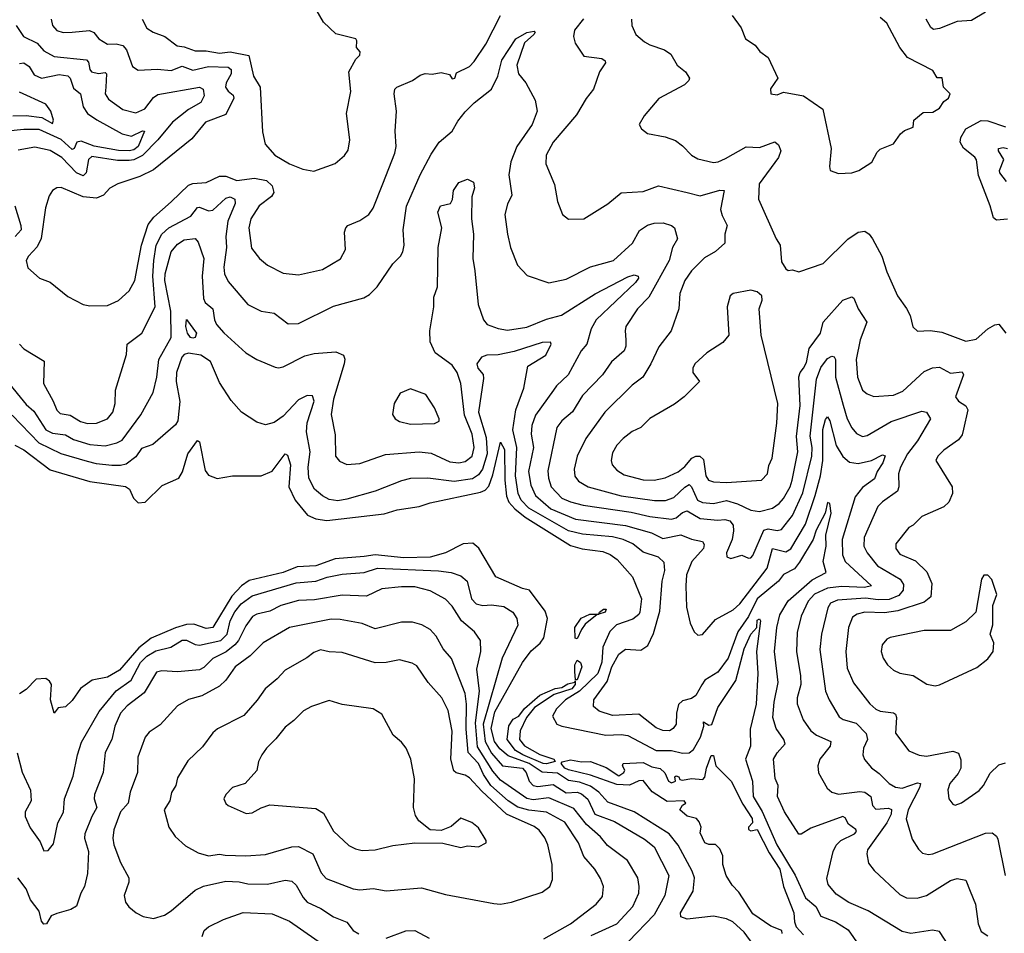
# Model space of a CAD drawing. Extents: x 1552033 to 1694788, y 811965 to 917215.
# Tile 304 of 632: x 1605836 to 1610320, y 899522 to 903682. Entities that reach past the tile are written whole.
import ezdxf

# ---------------------------------------------------------------- set-up
doc = ezdxf.new("R2010")
doc.units = 0

msp = doc.modelspace()

# ---------------------------------------------------------------- linework, layer by layer
at = {"layer": '0CON20XD'}
for points in [[(1606525, 902852.3), (1606605, 902928.7), (1606625, 902936.1), (1606685, 902940), (1606745, 902970), (1606775, 902969.2), (1606825, 902950.5), (1606905, 902961.1), (1606960.3, 902950.3), (1606985, 902925.5), (1606992.9, 902895), (1606982.5, 902877.5), (1606926.2, 902835), (1606888.5, 902775), (1606880, 902735), (1606891.5, 902641.5), (1606928.6, 902595), (1606965, 902564.5), (1607035, 902527.8), (1607105, 902520), (1607215, 902544.4), (1607296.3, 902593.7), (1607319.4, 902635), (1607315.6, 902715), (1607320.8, 902735), (1607330, 902745), (1607385, 902767.1), (1607425.8, 902795), (1607445.4, 902824.6), (1607489.2, 902935), (1607545, 903073.8), (1607550.8, 903105), (1607546.2, 903175), (1607552.1, 903265), (1607540.5, 903345), (1607544.4, 903365), (1607554, 903375), (1607625, 903404.4), (1607660.4, 903429.6), (1607683, 903437), (1607715, 903434.6), (1607755, 903441.9), (1607792.5, 903432.5), (1607805, 903413.3), (1607817.5, 903415), (1607825, 903440), (1607885, 903468.8), (1607905, 903492), (1607959, 903571), (1608025, 903701.2)], [(1607175, 902992.9), (1607272.1, 903027.9), (1607315, 903063.8), (1607331.7, 903088.3), (1607340, 903135), (1607324.3, 903255), (1607344.2, 903355), (1607334.2, 903445), (1607367, 903503), (1607385, 903520), (1607386.7, 903535), (1607370, 903555), (1607371.2, 903585), (1607366.2, 903595), (1607275, 903617.1), (1607220, 903670), (1607179.6, 903739.6)], [(1609080.9, 903700.9), (1609121.2, 903645), (1609141.2, 903595), (1609185.6, 903565.6), (1609207.3, 903537.3), (1609245, 903510), (1609288.8, 903415), (1609255, 903367.5), (1609256.7, 903345), (1609285, 903340), (1609315, 903352), (1609405, 903335.8), (1609494, 903275), (1609532, 903095), (1609523.6, 903013.6), (1609526.7, 902995), (1609565, 902981.9)], [(1610235, 903716.7), (1610171.4, 903678.6), (1610105, 903673.3), (1610025, 903641.6), (1609997.9, 903637.9), (1609985.8, 903645.8), (1609964.1, 903685)], [(1605819.6, 903655), (1605852.7, 903605), (1605914.8, 903574.8), (1605945, 903540.5), (1605992.5, 903515), (1606139.9, 903499.9), (1606148.9, 903488.9), (1606154.8, 903455), (1606162.1, 903445), (1606195, 903437.7), (1606225, 903440.9), (1606230.9, 903435), (1606228.1, 903375), (1606225.3, 903345), (1606240.1, 903320.1), (1606305, 903273.5), (1606365, 903257.5), (1606405, 903276), (1606445, 903327.1), (1606465, 903341.2), (1606655, 903375.3), (1606671.2, 903365), (1606676.1, 903335), (1606660.4, 903305), (1606605, 903273.8), (1606532.2, 903215), (1606465.4, 903134.6), (1606395.6, 903064.4), (1606356, 903044), (1606335, 903041.1), (1606281.5, 903041.5), (1606165, 903058.9), (1606149.7, 903045), (1606138.9, 902985), (1606125, 902971.4), (1606095, 902984.8), (1606027.6, 903055), (1605975, 903086.1), (1605905, 903101.6), (1605828.1, 903088.1)], [(1605978.6, 903685), (1605985.6, 903655), (1606005, 903633.5), (1606033.1, 903623.1), (1606075, 903624.8), (1606153, 903633), (1606173.8, 903623.8), (1606195.7, 903595), (1606235, 903571.1), (1606275, 903572.1), (1606304.8, 903564.9), (1606322.9, 903545), (1606349.6, 903469.6), (1606375, 903452.5), (1606462.7, 903457.3), (1606525, 903450), (1606575, 903470.2), (1606625, 903452.5), (1606695, 903468.4), (1606785, 903465.2), (1606799.3, 903455), (1606798.9, 903435), (1606776.5, 903395), (1606773.3, 903375), (1606785, 903356.1), (1606808.1, 903338.1), (1606810.5, 903325), (1606775, 903249.6), (1606681.9, 903215), (1606620.2, 903139.8), (1606445, 902998.5), (1606382.2, 902967.8), (1606282, 902935), (1606245.8, 902915), (1606216.8, 902883.2), (1606185, 902869.7), (1606125, 902875.3), (1606025, 902918.1), (1606005, 902917.1), (1605985.8, 902905), (1605969.8, 902880.2), (1605953.9, 902826.1), (1605933.7, 902686.3), (1605915, 902647.5), (1605875.8, 902605), (1605865.8, 902585), (1605872.1, 902552.1), (1605925.8, 902505), (1605975, 902487.3), (1606055, 902421.9), (1606125, 902385.7), (1606155, 902378.6), (1606235, 902380), (1606285, 902403.3), (1606335, 902446.9), (1606360.7, 902495), (1606390.2, 902655), (1606421.1, 902748.9), (1606446.8, 902783.2), (1606525, 902852.3)], [(1606393.6, 903685), (1606415, 903643.3), (1606443.3, 903625), (1606496.9, 903605), (1606553.1, 903563.1), (1606585, 903558.2), (1606635, 903539.7), (1606685, 903540.8), (1606745, 903529.8), (1606795, 903535.8), (1606879.4, 903519.4), (1606901.3, 903425), (1606931.4, 903375), (1606940.9, 903170.9), (1606954.2, 903115), (1606998, 903065), (1607065, 903025.8), (1607125, 903000.8), (1607175, 902992.9)], [(1608403.4, 903686.6), (1608363.1, 903635), (1608358.6, 903605), (1608366, 903575), (1608405, 903516), (1608486.7, 903505), (1608502, 903495), (1608504.2, 903485), (1608476.5, 903445), (1608449.1, 903365), (1608416.1, 903323.9), (1608371, 903249), (1608265.5, 903125), (1608233.3, 903065), (1608232.2, 903025), (1608271.3, 902931.3), (1608284.5, 902854.5), (1608307.5, 902795), (1608335, 902774.2), (1608405, 902776), (1608515, 902844), (1608575, 902894.3), (1608675, 902899.1), (1608745, 902926.2), (1608875.2, 902895.2), (1608935, 902879.6), (1609025, 902906.2), (1609044, 902904), (1609028.1, 902818.1), (1609035, 902790), (1609057.8, 902745), (1609047.3, 902705), (1609046.9, 902665), (1609005, 902626.8), (1608955, 902598.5), (1608895, 902538.5), (1608864.5, 902495), (1608842.9, 902435), (1608837.5, 902365), (1608803.5, 902265), (1608747.1, 902192.9), (1608710, 902115), (1608673.1, 902055), (1608625, 902018.5), (1608501.2, 901895), (1608413.6, 901775), (1608374.7, 901695.3), (1608361.5, 901635), (1608363.6, 901603.6), (1608381, 901581), (1608424.3, 901555), (1608575.2, 901514.8), (1608726.9, 901493.1), (1608777.5, 901492.5), (1608815, 901507.1), (1608865, 901554.3), (1608885, 901565.3), (1608895, 901555.6), (1608923.4, 901495), (1608945, 901483.6), (1608995, 901479.3), (1609055, 901493), (1609105, 901478.5), (1609165, 901449.6), (1609205, 901442.7), (1609265, 901457.5), (1609295, 901478.7), (1609315, 901501.8), (1609344.8, 901555), (1609354.1, 901585), (1609380.2, 901715), (1609373, 901785), (1609390, 901925), (1609384.1, 902055.9), (1609389.6, 902075), (1609406, 902096), (1609418.5, 902121.5), (1609431.2, 902185), (1609482.4, 902255), (1609495.2, 902304.8), (1609585, 902404.4), (1609625, 902420.6), (1609635, 902414.2), (1609654.6, 902365), (1609694.5, 902305), (1609664.1, 902225), (1609645.8, 902135), (1609652, 902055), (1609673.6, 901995), (1609695, 901978.8), (1609726.6, 901966.6), (1609815, 901972.9), (1609858.6, 901991.4), (1609955, 902079.6), (1609992.9, 902097.1), (1610025, 902099.7), (1610075, 902072), (1610128, 902078), (1610133.6, 902065), (1610097.7, 901965), (1610111.5, 901945), (1610145, 901923.3), (1610154.6, 901905), (1610135, 901817.5), (1610127.6, 901792.4), (1610111.3, 901768.7), (1610045, 901722.5), (1610018, 901695), (1610008.8, 901675), (1610082, 901555), (1610083.8, 901525), (1610068, 901485), (1610045, 901464.2), (1609945, 901420), (1609905, 901380.8), (1609885, 901370), (1609825.5, 901295), (1609826.5, 901275), (1609845, 901248.5), (1609915, 901218.5), (1609968, 901168), (1609990, 901115), (1609985.3, 901055), (1609955, 901029.4), (1609835, 900991.2), (1609775, 900981.2), (1609685, 900984.3), (1609649.4, 900975), (1609628.5, 900961.5), (1609610, 900915), (1609597.7, 900805), (1609605, 900730), (1609632.6, 900662.6), (1609707.7, 900567.7), (1609735, 900543.6), (1609755, 900533.1), (1609815, 900526), (1609825, 900520), (1609829.1, 900505), (1609824.1, 900434.1), (1609885, 900353.3), (1609932.8, 900332.8), (1609965, 900329.5), (1610085, 900352.2), (1610111.9, 900341.9), (1610122.4, 900312.4), (1610121.8, 900275), (1610110.2, 900249.8), (1610072.5, 900205), (1610062.5, 900175), (1610068, 900135), (1610085, 900110), (1610096.4, 900106.4), (1610125, 900115.8), (1610205, 900173.3), (1610225.5, 900195), (1610255, 900252), (1610295, 900290), (1610325, 900298)], [(1608622.5, 903685), (1608623.1, 903655), (1608641.9, 903615), (1608681.5, 903581.5), (1608705, 903566.9), (1608772, 903545), (1608801.4, 903525), (1608830.8, 903475), (1608868, 903445), (1608886, 903415), (1608884, 903405), (1608864.3, 903385), (1608746.8, 903323.2), (1608680, 903245), (1608657.5, 903205), (1608667.5, 903185), (1608695, 903163.8), (1608775, 903149.2), (1608822.1, 903132.1), (1608855, 903108), (1608895, 903065.8), (1608925, 903048.6), (1608995, 903032.5), (1609016.7, 903035), (1609050.5, 903050.5), (1609145, 903103.5), (1609205, 903100), (1609275, 903125.6), (1609292, 903112), (1609301.8, 903085), (1609291.2, 903055), (1609202.9, 902935), (1609200.4, 902865), (1609280.8, 902685), (1609300, 902655), (1609305, 902580), (1609325, 902547.5), (1609335, 902540), (1609355, 902542.5), (1609385, 902533.8), (1609495, 902571.4), (1609607.6, 902682.4), (1609655, 902713.9), (1609685, 902718.7), (1609705, 902706.2), (1609720.3, 902685), (1609762.5, 902605), (1609785, 902533.3), (1609833.1, 902425), (1609875, 902366.7), (1609892, 902335), (1609904.1, 902284.1), (1609924.1, 902264.1), (1609982.7, 902267.3), (1610035, 902260), (1610145, 902218.9), (1610192.2, 902227.8), (1610245, 902274.3), (1610277.2, 902292.8), (1610295, 902295.7), (1610327.1, 902255)], [(1609565, 902981.9), (1609625, 902984.3), (1609657.5, 902995), (1609717.3, 903032.7), (1609740.7, 903079.3), (1609755, 903092.5), (1609815, 903117.5), (1609847, 903163), (1609865, 903177.5), (1609905, 903192.5), (1609907.5, 903225), (1609951.2, 903258.8), (1609995, 903261.2), (1610025, 903278.8), (1610045, 903310), (1610066.2, 903325), (1610073.3, 903345), (1610043.3, 903375), (1610037.7, 903417.7), (1610015, 903417.5), (1609995, 903450), (1609879.2, 903509.2), (1609844, 903555), (1609785.5, 903665.5), (1609755, 903692.5)], [(1606112.8, 901852.8), (1606145, 901843.2), (1606185.2, 901844.8), (1606235, 901864.6), (1606259.2, 901895), (1606270.4, 901935), (1606271.8, 901995), (1606322.1, 902157.9), (1606324.5, 902205), (1606391.8, 902255), (1606453.1, 902375), (1606442, 902515), (1606447.3, 902585), (1606457.7, 902655), (1606482.7, 902705), (1606515.7, 902734.3), (1606615, 902787.5), (1606645, 902827.1), (1606655, 902828.7), (1606695, 902812.2), (1606715, 902814.7), (1606775, 902869.6), (1606795, 902875.2), (1606815.2, 902865.3), (1606816.5, 902845), (1606784.3, 902764.3), (1606774.2, 902695), (1606778.1, 902645), (1606764.7, 902554.7), (1606768.7, 902525), (1606785, 902490.6), (1606874.2, 902385), (1606935, 902355.7), (1606995, 902345.6), (1607057.8, 902297.8), (1607105, 902299.1), (1607265, 902377.3), (1607403.6, 902416.4), (1607429.4, 902430.6), (1607463.9, 902466.1), (1607535, 902570), (1607570, 902605), (1607581.2, 902625), (1607587.5, 902655), (1607582.9, 902725), (1607597.4, 902832.6), (1607659.3, 902975), (1607710.2, 903069.8), (1607746.1, 903123.9), (1607805, 903174.4), (1607830.6, 903219.4), (1607865, 903262.5), (1607905, 903303.8), (1607984.6, 903365), (1608013.5, 903425), (1608032.3, 903497.7), (1608094.8, 903595.1), (1608145, 903623.3), (1608179.4, 903629.4), (1608183.8, 903625), (1608177.7, 903615), (1608135, 903576.7), (1608100.3, 903475), (1608107.5, 903435), (1608141.1, 903395), (1608184, 903315), (1608193.1, 903265), (1608169.1, 903205), (1608100, 903105), (1608073.1, 903035), (1608062.9, 902975), (1608076.8, 902883.2), (1608057.7, 902842.3), (1608045.6, 902795), (1608056.7, 902705), (1608070.6, 902645), (1608102.5, 902565), (1608146.8, 902516.8), (1608245, 902484.4), (1608325, 902500), (1608435, 902557.3), (1608540, 902585), (1608627.1, 902665), (1608658.1, 902721.9), (1608695, 902746.2), (1608725, 902756.2), (1608766.6, 902756.6), (1608805, 902745.6), (1608818, 902735), (1608831.4, 902685), (1608808.2, 902645), (1608794, 902585), (1608701.4, 902418.6), (1608649.1, 902365), (1608596.9, 902285), (1608592.7, 902265), (1608596.9, 902225), (1608596.8, 902195), (1608589.1, 902175), (1608530.9, 902125), (1608490, 902065), (1608399, 901971), (1608353, 901897), (1608304.5, 901855), (1608282.5, 901825), (1608241.8, 901628.2), (1608243.9, 901593.9), (1608256.5, 901555), (1608305, 901503.8), (1608345, 901486.4), (1608402.2, 901472.2), (1608619.9, 901439.9), (1608705, 901419.6), (1608805, 901408.3), (1608825, 901414), (1608855, 901438.1), (1608875, 901445.3), (1608935, 901410.8), (1609015, 901403), (1609047.1, 901407.1), (1609069.8, 901399.8), (1609085, 901380), (1609087.2, 901355), (1609080.2, 901315), (1609054.5, 901255), (1609055.8, 901235.8), (1609075, 901228.6), (1609125, 901244.4), (1609155, 901230), (1609165, 901231.4), (1609175, 901242.5), (1609225, 901357.2), (1609245, 901363.5), (1609285, 901356.1), (1609305, 901361.4), (1609355.7, 901424.3), (1609402.5, 901527.5), (1609443.1, 901695), (1609444.8, 901735), (1609436.5, 901786.5), (1609464.8, 902045), (1609485, 902098.2), (1609515, 902140), (1609535, 902150), (1609545, 902147.1), (1609551.8, 902135), (1609551.5, 902055), (1609586.6, 901926.6), (1609604.8, 901864.8), (1609625, 901823.1), (1609647.4, 901797.4), (1609674.6, 901784.6), (1609695, 901789.1), (1609805, 901852.2), (1609945, 901899.4), (1609965, 901895.6), (1609984.4, 901865), (1609924.1, 901765), (1609878.8, 901705), (1609847.9, 901645), (1609837.8, 901615), (1609840.3, 901555), (1609834.3, 901535.7), (1609765, 901486.9), (1609744.6, 901465), (1609681.6, 901325), (1609680.8, 901285), (1609694.8, 901254.8), (1609742.3, 901195), (1609845.9, 901135), (1609861.2, 901111.2), (1609860, 901085), (1609839.3, 901060.7), (1609795, 901042.9), (1609745, 901040.4), (1609688.5, 901048.5), (1609560.3, 901039.7), (1609528.9, 901025), (1609516.5, 901005), (1609487.3, 900885), (1609480.3, 900815), (1609505.3, 900625.3), (1609522, 900585), (1609568.7, 900508.7), (1609585.8, 900495.8), (1609645, 900478.8), (1609691.5, 900431.5), (1609697.2, 900405), (1609678.2, 900365), (1609676.5, 900335), (1609684.1, 900314.1), (1609715.4, 900275.4), (1609750.8, 900250.7), (1609795, 900203.8), (1609825, 900188.4), (1609855, 900183.7), (1609925, 900206.9), (1609937.8, 900205), (1609933.2, 900185), (1609881.6, 900085), (1609872.9, 900042.9), (1609901.2, 899951.2), (1609929.2, 899905), (1609947.6, 899887.6), (1609975, 899881.1), (1609995, 899884.5), (1610235, 899978.9), (1610265, 899979.4), (1610284.3, 899965), (1610290.8, 899950.8), (1610324.6, 899785)], [(1605835, 903481.9), (1605855.2, 903485.2), (1605879, 903469), (1605901.1, 903431.1), (1605935, 903415.8), (1606015, 903431.7), (1606055, 903426.6), (1606065.9, 903415), (1606080.4, 903370.4), (1606112.5, 903345), (1606125.2, 903285), (1606145, 903255.3), (1606186.3, 903226.3), (1606302.5, 903162.5), (1606345, 903152.4), (1606395, 903176.5), (1606403.9, 903173.9), (1606375.5, 903105), (1606355, 903088.8), (1606335, 903084.4), (1606285, 903085.9), (1606175, 903106.6), (1606115, 903129.5), (1606095.2, 903124.8), (1606083.9, 903096.1), (1606075, 903090.5), (1606025, 903137), (1605925, 903181.8), (1605855, 903181.6), (1605705, 903166.6)], [(1605805, 903244.5), (1605865, 903246), (1605936.5, 903236.5), (1605985, 903210), (1605989.1, 903225), (1605978.2, 903265), (1605955, 903298.1), (1605835, 903351.6)], [(1610335, 902773.5), (1610285, 902768.5), (1610270.4, 902780.4), (1610256.1, 902835), (1610202.5, 902972.5), (1610193.3, 903043.3), (1610185.7, 903055.7), (1610135, 903096.6), (1610118.4, 903125), (1610122.5, 903145), (1610145.4, 903185), (1610215, 903222.4), (1610245, 903222.2), (1610325, 903194.5)], [(1610330.4, 902945), (1610299.1, 902985), (1610297.8, 902995), (1610317.5, 903045), (1610293.6, 903085), (1610294.2, 903095), (1610315, 903099.7), (1610334.1, 903095.9)], [(1605777.8, 902037.8), (1605865, 901929.6), (1605899.8, 901899.8), (1605955.3, 901815), (1605985, 901798.9), (1606045, 901791.9), (1606081.4, 901771.4), (1606155, 901747.5), (1606225, 901741.1), (1606278.6, 901755), (1606301.9, 901768.1), (1606387.2, 901882.8), (1606443.8, 901985), (1606460, 902055), (1606469.1, 902135), (1606526.3, 902235), (1606524, 902355), (1606497.4, 902495), (1606498.4, 902525), (1606526.2, 902625), (1606555, 902659.7), (1606585, 902679.7), (1606635, 902685.5), (1606649.2, 902669.2), (1606674.7, 902594.7), (1606667.3, 902515), (1606673.3, 902413.3), (1606680.9, 902395), (1606714.6, 902365), (1606722.4, 902315), (1606732, 902295), (1606765, 902256.5), (1606865.7, 902165), (1606915, 902135.5), (1606999.8, 902099.8), (1607015, 902096.7), (1607035, 902101.9), (1607135, 902150.9), (1607177.5, 902162.5), (1607275, 902170.3), (1607310.4, 902155), (1607316, 902136), (1607313.2, 902115), (1607265.3, 901955), (1607254.6, 901884.6), (1607272.6, 901792.6), (1607273.6, 901695), (1607292, 901672), (1607325, 901657.1), (1607385, 901661.3), (1607502.2, 901702.2), (1607655, 901714.2), (1607709.2, 901709.2), (1607795, 901668.8), (1607835, 901664.7), (1607865, 901670), (1607896.8, 901695), (1607905.6, 901735), (1607895.9, 901795), (1607861.4, 901881.4), (1607845.3, 902025), (1607827.5, 902075), (1607805, 902108.6), (1607727.8, 902165), (1607704.7, 902215), (1607704.2, 902265), (1607721.6, 902375), (1607721.3, 902418.7), (1607738.4, 902465), (1607741.2, 902645), (1607757.8, 902735), (1607740, 902805), (1607752.2, 902835), (1607798.1, 902845), (1607806.9, 902863.1), (1607812.2, 902905), (1607835, 902940), (1607875, 902956.2), (1607902.5, 902942.5), (1607907.2, 902917.2), (1607894.7, 902875), (1607894.2, 902775), (1607902.4, 902705), (1607898.9, 902595), (1607908.4, 902538.4), (1607923.8, 902385), (1607948.1, 902315), (1607965, 902294.3), (1608015, 902275.6), (1608057.8, 902267.8), (1608145, 902281.8), (1608235, 902317.9), (1608303.2, 902336.8), (1608456.1, 902433.9), (1608605, 902511.2), (1608635, 902520.3), (1608651.9, 902515), (1608654, 902505), (1608640.9, 902485), (1608461.2, 902315), (1608438.8, 902275), (1608418.5, 902205), (1608393.5, 902175), (1608333.9, 902065), (1608280.8, 902015), (1608267.3, 901995), (1608185, 901881.8), (1608167.6, 901835), (1608165.7, 901795), (1608176.4, 901735), (1608152.7, 901625), (1608163.4, 901563.4), (1608184.8, 901515), (1608255, 901455.2), (1608367.5, 901407.5), (1608595, 901379), (1608713.1, 901345), (1608765, 901320.6), (1608846.7, 901336.7), (1608895, 901317.4), (1608946.1, 901306.1), (1608952.4, 901292.4), (1608950.6, 901275), (1608897.1, 901215), (1608873.3, 901155), (1608869.2, 901105), (1608873.4, 901006.6), (1608890, 900935), (1608907.1, 900895), (1608925, 900879.2), (1608945, 900883.1), (1609005, 900950.8), (1609085, 900994.6), (1609115, 901023.2), (1609240.6, 901185), (1609265, 901274.6), (1609325, 901258.9), (1609347.4, 901272.6), (1609413.9, 901385), (1609459.3, 901515), (1609482.7, 901605), (1609493.1, 901675), (1609494, 901816), (1609505, 901861.9), (1609515, 901874.2), (1609525.5, 901855.5), (1609553.8, 901743.8), (1609585, 901693.2), (1609615, 901667.1), (1609655, 901661.8), (1609715, 901675.7), (1609765, 901700.4), (1609777, 901697), (1609767.6, 901665), (1609741.6, 901625), (1609728.5, 901591.5), (1609675, 901551.9), (1609641, 901509), (1609582, 901315), (1609583.2, 901245), (1609595.5, 901215.5), (1609715.7, 901105), (1609683.6, 901096.4), (1609578.5, 901101.5), (1609515, 901093.4), (1609455, 901066.2), (1609426.7, 901035), (1609395, 900965.7), (1609377.4, 900892.6), (1609373.8, 900805), (1609392.3, 900695), (1609393.3, 900655), (1609376.5, 900595), (1609376.7, 900566.8), (1609404.3, 900494.3), (1609439.6, 900445), (1609464.5, 900424.5), (1609530.6, 900395), (1609526.9, 900375), (1609479.5, 900315), (1609471.1, 900285), (1609473.8, 900253.8), (1609513, 900183), (1609535, 900165.6), (1609565.5, 900155.5), (1609661.5, 900168.5), (1609685, 900164.8), (1609711.6, 900145), (1609720, 900105), (1609735, 900087.9), (1609792, 900092), (1609806.2, 900086.2), (1609805.2, 900065), (1609784.8, 900025), (1609697.3, 899902.7), (1609694.7, 899885), (1609702.3, 899842.3), (1609727.9, 899807.9), (1609845, 899699.4), (1609875, 899683.5), (1609922.6, 899682.6), (1609965, 899694.6), (1610075, 899763.1), (1610105, 899771.9), (1610145, 899764.3), (1610164.6, 899715), (1610188.2, 899655), (1610200.9, 899565), (1610215, 899531.4), (1610245, 899510.5)], [(1605813.2, 902835), (1605841.4, 902745), (1605841.9, 902725), (1605815, 902695.3)], [(1609055, 901574.3), (1609215, 901585.4), (1609241.8, 901615), (1609247.4, 901652.6), (1609263.2, 901685), (1609284.3, 901845), (1609288.5, 901935), (1609212.9, 902245), (1609204, 902365), (1609218, 902405), (1609216.2, 902425), (1609195, 902443.3), (1609165, 902451.2), (1609085, 902436), (1609072, 902425), (1609057.5, 902375), (1609066, 902245), (1609038.3, 902211.7), (1608964.6, 902165.4), (1608910.8, 902115), (1608901.4, 902095), (1608900.8, 902075), (1608932.5, 902035), (1608862, 901965), (1608817.8, 901932.2), (1608705, 901866.9), (1608665, 901825.7), (1608625, 901806.9), (1608584.4, 901775), (1608555, 901744.4), (1608535, 901710), (1608529.5, 901675), (1608533.5, 901655), (1608555, 901630.5), (1608589.4, 901609.4), (1608675, 901587.8), (1608724.7, 901585.3), (1608775, 901596.1), (1608835, 901622.9), (1608865, 901647.2), (1608896.8, 901685), (1608915, 901694.3), (1608933.3, 901695), (1608950.2, 901680.2), (1608961.2, 901605), (1608972.7, 901585), (1608995, 901577.2), (1609055, 901574.3)], [(1606625, 902232.4), (1606613.6, 902235), (1606599.4, 902255), (1606591.9, 902285), (1606595, 902317.5), (1606641.1, 902255), (1606635, 902235.6), (1606625, 902232.4)], [(1608943.2, 900653.2), (1608915, 900604.5), (1608895, 900591.8), (1608855, 900581.4), (1608836.2, 900563.8), (1608827.3, 900525), (1608825.5, 900474.5), (1608812, 900455), (1608795, 900444.4), (1608765, 900446.5), (1608735, 900457.3), (1608655, 900520.5), (1608535, 900514.5), (1608475, 900533.9), (1608449.1, 900555), (1608450.9, 900585), (1608510.8, 900669.2), (1608532.8, 900735), (1608565, 900793.1), (1608595, 900815.4), (1608665, 900811.9), (1608696.6, 900833.4), (1608722.1, 900887.9), (1608751.3, 900988.7), (1608762, 901125), (1608774.3, 901175), (1608770.9, 901210.9), (1608744.4, 901235), (1608675, 901258.2), (1608627.7, 901295), (1608584.9, 901314.9), (1608535, 901327.9), (1608399.4, 901339.4), (1608335, 901354.6), (1608155, 901458.3), (1608119.7, 901495), (1608105.5, 901525), (1608093.6, 901605), (1608099.4, 901735), (1608082.1, 901815), (1608095.6, 901905), (1608132.4, 902005), (1608149.4, 902105), (1608231.5, 902155), (1608255.6, 902205), (1608253.9, 902213.9), (1608215, 902212.9), (1608088.4, 902171.6), (1608015, 902156.1), (1607963.3, 902155), (1607939.2, 902145), (1607917.7, 902115), (1607922.7, 902095), (1607946.2, 902066.2), (1607948.7, 902048.7), (1607924.8, 901895), (1607959.7, 901779.7), (1607964.4, 901705), (1607943.7, 901635), (1607925, 901609.3), (1607897.7, 901592.3), (1607815, 901579.8), (1607695, 901594.2), (1607615, 901592.8), (1607575, 901583.2), (1607455, 901536.2), (1607325, 901498.6), (1607285, 901491.9), (1607245, 901497.8), (1607215, 901513.8), (1607179.1, 901545), (1607152, 901595), (1607148.8, 901645), (1607158.9, 901715), (1607142.4, 901805), (1607145, 901846), (1607176.2, 901945), (1607168.9, 901968.9), (1607145, 901971.4), (1607105, 901950.9), (1607035, 901876.8), (1606995, 901848.8), (1606955, 901838.1), (1606915, 901850), (1606845.7, 901895.7), (1606798.7, 901948.7), (1606745, 902030), (1606705, 902125.6), (1606661.4, 902155), (1606605, 902163.4), (1606585, 902157), (1606574.1, 902145.9), (1606549.8, 902075), (1606548.5, 902035), (1606565.6, 901944.4), (1606555.2, 901855), (1606545, 901837.1), (1606442.7, 901747.3), (1606391, 901729), (1606365, 901691.2), (1606321.2, 901658.8), (1606295, 901652), (1606255, 901652.6), (1606185, 901660), (1606145, 901670.6), (1606024.8, 901704.8), (1605925, 901754), (1605801.8, 901881.8)], [(1605835, 902204), (1605855, 902183.1), (1605946.6, 902126.6), (1605944.2, 902025), (1605988.8, 901945), (1606004.1, 901904.1), (1606019.7, 901889.7), (1606065, 901881.4), (1606112.8, 901852.8)], [(1607615, 901840), (1607725, 901843.3), (1607745.5, 901854.5), (1607745.7, 901865), (1607725, 901914.2), (1607685, 901976), (1607615, 902001.2), (1607568.8, 901981.2), (1607540.8, 901935), (1607534, 901885), (1607546.2, 901865), (1607565, 901851.9), (1607615, 901840)], [(1605814.2, 901744.2), (1605855, 901723.3), (1605975, 901632.8), (1606155, 901579.6), (1606317.2, 901557.2), (1606335.5, 901545), (1606354.2, 901504.2), (1606375, 901482.7), (1606407.1, 901485), (1606485, 901560.9), (1606560.5, 901595), (1606577.1, 901622.9), (1606601.8, 901705), (1606645, 901766.7), (1606655, 901760), (1606680, 901630), (1606695, 901608.1), (1606735, 901593.8), (1606805, 901605.9), (1606935.3, 901604.7), (1606985, 901626.5), (1607045, 901705.7), (1607055, 901698.8), (1607068.8, 901655), (1607060.8, 901555), (1607090.2, 901495), (1607146.1, 901426.1), (1607185, 901409.4), (1607235, 901401.9), (1607495, 901431.7), (1607555, 901450.8), (1607655, 901465.9), (1607705, 901482.8), (1607935, 901530.2), (1607955, 901539.8), (1607971.8, 901558.2), (1607990, 901610), (1608025, 901757.8), (1608043.3, 901725), (1608045.1, 901585), (1608052.8, 901512.8), (1608064.2, 901485), (1608090.4, 901455), (1608137.2, 901417.2), (1608345, 901288.6), (1608397.3, 901272.7), (1608491.2, 901261.2), (1608525, 901246.8), (1608556.2, 901225), (1608626.5, 901145), (1608667.9, 901045), (1608660.8, 900985), (1608655, 900973.5), (1608627.6, 900952.4), (1608553.7, 900926.3), (1608523.2, 900896.8), (1608491.2, 900825), (1608486.4, 900756.4), (1608468.8, 900705), (1608385.3, 900624.7), (1608321.9, 900585), (1608281.1, 900545), (1608261.8, 900511.8), (1608281.8, 900475), (1608305, 900465.3), (1608505, 900425.2), (1608575, 900428.1), (1608605, 900422.8), (1608734.8, 900354.8), (1608804.6, 900354.6), (1608855, 900342.2), (1608885, 900343.4), (1608905, 900359.7), (1608936.7, 900415), (1608951.5, 900465), (1608950, 900485), (1608975, 900470), (1608987.3, 900472.7), (1609015, 900550.4), (1609096.6, 900673.4), (1609135, 900817.1), (1609165.6, 900884.4), (1609193.1, 900915), (1609195, 900948.5), (1609205, 900954.4), (1609210.4, 900945), (1609192, 900805), (1609198.3, 900705), (1609189.2, 900565), (1609162.3, 900452.3), (1609164.7, 900375), (1609140.7, 900315), (1609173.5, 900215), (1609176, 900145), (1609217.7, 900077.7), (1609284.6, 899925), (1609367.6, 899787.6), (1609414.2, 899684.2), (1609462, 899645), (1609485, 899601.1), (1609551.1, 899575), (1609608.5, 899538.5), (1609657.8, 899467.8)], [(1610090.6, 899430.6), (1610025, 899531.4), (1609993.7, 899536.3), (1609895, 899521.8), (1609855, 899530), (1609700.8, 899625), (1609612.2, 899662.2), (1609555, 899701.1), (1609517.3, 899745), (1609511.4, 899771.4), (1609541.2, 899895), (1609555, 899924.5), (1609575, 899944.7), (1609637.5, 899975), (1609646.4, 899986.4), (1609644.3, 899995), (1609610, 900020), (1609595, 900047.5), (1609584.5, 900054.5), (1609439.6, 900000.4), (1609395, 899973.3), (1609385, 899974.4), (1609319.7, 900075), (1609287, 900145), (1609290.8, 900195), (1609276.9, 900226.9), (1609269.4, 900315), (1609285, 900343.6), (1609322.1, 900385), (1609315.3, 900405), (1609280.7, 900455), (1609266.4, 900505), (1609272.2, 900575), (1609289.5, 900665), (1609273.5, 900805), (1609284.4, 900915), (1609297, 900973), (1609335, 901035.6), (1609445, 901131.4), (1609508.6, 901165), (1609494.8, 901215), (1609509.5, 901285), (1609507.5, 901335), (1609531.1, 901435), (1609525, 901480), (1609515, 901483.8), (1609504.7, 901435), (1609462.6, 901357.4), (1609449.4, 901315), (1609387.5, 901212.5), (1609365, 901182.3), (1609315, 901155.4), (1609291.9, 901125), (1609194.3, 901045.7), (1609154.3, 900965), (1609106.9, 900895), (1609062.9, 900775), (1609015, 900711.5), (1608955.4, 900674.6), (1608943.2, 900653.2)], [(1609205, 899431.9), (1609135, 899527.3), (1609083.5, 899575), (1609055, 899588.9), (1608995, 899601.2), (1608875, 899586.9), (1608847.1, 899597.1), (1608844.6, 899615), (1608902.4, 899715), (1608908.6, 899775), (1608898.6, 899805), (1608834.5, 899924.5), (1608793.3, 899975), (1608635, 900075.6), (1608515, 900119.5), (1608474, 900165), (1608435, 900192.7), (1608385, 900210.7), (1608335, 900218.1), (1608285, 900250.9), (1608215, 900256.5), (1608155.9, 900295.9), (1608060.6, 900330.6), (1608022.1, 900362.1), (1607998.3, 900395), (1607983.1, 900455), (1607999.8, 900530.2), (1608125.4, 900755), (1608165, 900809.1), (1608206.3, 900843.7), (1608222.6, 900867.4), (1608239.7, 900955), (1608229, 900989), (1608156.9, 901085), (1608125, 901092.8), (1608005, 901145.5), (1607926.1, 901276.1), (1607899.2, 901299.2), (1607855, 901295.3), (1607775.6, 901254.4), (1607705, 901234.6), (1607585, 901232), (1607455, 901244.9), (1607405, 901238.7), (1607272.3, 901227.7), (1607185, 901195.8), (1607099.4, 901190.6), (1607035, 901165.8), (1606881.3, 901128.7), (1606845.5, 901104.5), (1606802.3, 901057.7), (1606715.2, 900914.8), (1606685, 900910.6), (1606629.5, 900929.5), (1606595, 900928.7), (1606545, 900913.5), (1606435, 900865.8), (1606378.3, 900821.7), (1606289.9, 900720.1), (1606235, 900688.7), (1606165.7, 900674.3), (1606112.7, 900637.3), (1606075, 900582.9), (1606043.8, 900553.8), (1606010.8, 900549.2), (1605992.5, 900525), (1605976.7, 900585), (1605980, 900655), (1605971.1, 900671.1), (1605955, 900683.1), (1605910.3, 900679.7), (1605865, 900632), (1605835, 900612)], [(1605824.4, 900344.4), (1605846.8, 900256.8), (1605884.7, 900174.7), (1605887.7, 900125), (1605860, 900075), (1605860.9, 900055), (1605883.2, 900003.2), (1605928.2, 899938.2), (1605945, 899898.6), (1605965, 899899.2), (1605990.2, 899929.8), (1606009.2, 900025), (1606035.8, 900074.2), (1606039.5, 900135), (1606078.6, 900238.6), (1606098.7, 900335), (1606117.7, 900392.2), (1606197.4, 900532.6), (1606275, 900626.4), (1606343.3, 900675), (1606385.8, 900755), (1606415, 900784.8), (1606455, 900808.5), (1606524.5, 900825.5), (1606575, 900856.6), (1606595, 900857.5), (1606635, 900837.5), (1606655, 900834), (1606752.2, 900855), (1606781, 900885), (1606794.5, 900945), (1606815, 900986.4), (1606845, 901022.2), (1606895, 901058.6), (1607095, 901118.7), (1607185, 901126), (1607236.8, 901143.2), (1607305, 901158), (1607404.1, 901165.9), (1607465.2, 901185.2), (1607742.9, 901172.9), (1607801.2, 901165), (1607845, 901150), (1607873.9, 901125), (1607894.2, 901045), (1607915, 901022.8), (1607945, 901015.3), (1607985, 901017.5), (1608040.3, 901010.3), (1608081.4, 900985), (1608100.5, 900955), (1608104.5, 900925), (1608032.5, 900775), (1607947, 900475), (1607955.7, 900395), (1607985, 900342.2), (1608035, 900285.2), (1608125.7, 900275), (1608142.5, 900255), (1608156.7, 900215), (1608175, 900194.8), (1608195, 900191.1), (1608265, 900200), (1608325, 900162.3), (1608375, 900165.8), (1608395, 900157.9), (1608423.8, 900133.8), (1608455.4, 900065.4), (1608545, 900031.6), (1608681.7, 899951.7), (1608726.1, 899916.1), (1608792.9, 899785), (1608773.4, 899695), (1608725, 899606.2), (1608608.5, 899485)], [(1610005, 900649.5), (1610025, 900654.4), (1610195, 900732), (1610245, 900772.5), (1610268.9, 900805), (1610273.1, 900845), (1610255.8, 900885), (1610267.5, 900927.5), (1610268, 901015), (1610285.7, 901065), (1610263.9, 901133.9), (1610245, 901153.3), (1610226.4, 901153.6), (1610216.2, 901135), (1610190, 900985), (1610145, 900940), (1610075, 900900.8), (1609955, 900901.2), (1609800.3, 900869.7), (1609785, 900861.2), (1609764.5, 900835.5), (1609759.4, 900805), (1609768.1, 900775), (1609787.5, 900745), (1609815, 900720.8), (1609845, 900707.5), (1609905, 900695.8), (1609966.8, 900656.8), (1610005, 900649.5)], [(1608438.1, 899511.9), (1608555, 899566), (1608628, 899645), (1608655.4, 899705), (1608657.8, 899735), (1608651.2, 899775), (1608604.2, 899854.2), (1608512.8, 899922.8), (1608481.7, 899961.7), (1608417.6, 900017.6), (1608360.2, 900090.2), (1608245, 900138.6), (1608175, 900130.4), (1608146, 900136), (1608025, 900220.3), (1607990.5, 900260.5), (1607920.8, 900370.8), (1607911.1, 900481.1), (1607930.2, 900625), (1607917, 900725), (1607935.8, 900805), (1607933.8, 900855), (1607907.5, 900895), (1607847.5, 900945), (1607805, 901012.5), (1607775, 901043.8), (1607705, 901081.6), (1607635, 901099.2), (1607575, 901100), (1607485, 901090.4), (1607415, 901056.7), (1607305, 901062.5), (1607179, 901041), (1607105, 901037.6), (1607025, 901014.3), (1606975, 900989.5), (1606915, 900975.7), (1606895.4, 900965), (1606865, 900922.7), (1606832.3, 900855), (1606814.9, 900835.1)], [(1608375, 900863.8), (1608365, 900866.7), (1608364.4, 900914.4), (1608393.3, 900956.7), (1608432, 900975), (1608473.8, 900976), (1608475.8, 900985), (1608495, 900998.2), (1608507.5, 900997.5), (1608502.9, 900985), (1608473.8, 900976), (1608466.3, 900973.7), (1608410.8, 900929.2), (1608393.7, 900906.3), (1608375, 900863.8)], [(1608222.9, 899497.1), (1608344.5, 899565), (1608461.8, 899655), (1608489.5, 899690.5), (1608494.6, 899735), (1608481.3, 899771.3), (1608454.5, 899815), (1608405, 899871.9), (1608381.5, 899935), (1608317.8, 900027.8), (1608235, 900074.1), (1608155, 900082.5), (1608105, 900096.1), (1608060.2, 900125), (1607982.2, 900195), (1607947.4, 900245), (1607924.8, 900295), (1607877.9, 900345), (1607868.6, 900451.4), (1607870.5, 900565), (1607864.5, 900614.5), (1607803, 900773), (1607765, 900818), (1607732.2, 900875), (1607705.9, 900905.9), (1607667.1, 900927.1), (1607625, 900939.1), (1607575, 900939.1), (1607455, 900908.5), (1607395, 900932.7), (1607295, 900950.9), (1607255, 900952.2), (1607065, 900914.7), (1606945, 900845.5), (1606885, 900785.9), (1606817.5, 900735), (1606774.7, 900675.3), (1606745, 900646.9), (1606665, 900603.8), (1606605, 900586.9), (1606555, 900558.6), (1606475, 900471.4), (1606425, 900438.6), (1606406.7, 900415), (1606374.5, 900325), (1606372.1, 900255), (1606338.2, 900165), (1606330.3, 900115), (1606295.4, 900075), (1606265, 899994), (1606260, 899955), (1606263.8, 899925), (1606294.1, 899844.1), (1606332.2, 899775), (1606332.2, 899755), (1606311.9, 899695), (1606316.9, 899665), (1606332.4, 899642.4), (1606366, 899615), (1606398.3, 899598.3), (1606445, 899590), (1606495, 899605.5), (1606525.9, 899624.1), (1606635, 899718.9), (1606672.4, 899737.6), (1606775, 899760.4), (1606835, 899757.2), (1606875, 899747.3), (1606965, 899746.5), (1607045, 899763.8), (1607075, 899760), (1607095, 899741.9), (1607126.4, 899685), (1607145, 899664), (1607206.9, 899635), (1607265, 899597.5), (1607325, 899573.3), (1607354.8, 899534.8), (1607379.7, 899519.7)], [(1606814.9, 900835.1), (1606775.6, 900804.4), (1606715, 900773.1), (1606675, 900733.2), (1606655, 900722.2), (1606555, 900713.2), (1606482.4, 900717.6), (1606458.9, 900711.1), (1606402.2, 900617.8), (1606325, 900558), (1606295.4, 900525), (1606269.3, 900465), (1606255, 900404.4), (1606225.3, 900345), (1606215.8, 900254.2), (1606177.1, 900155), (1606175.4, 900135), (1606186.4, 900095), (1606163.5, 900055), (1606132.7, 899975), (1606131.6, 899955), (1606149.5, 899895), (1606144.6, 899795), (1606131.2, 899735), (1606114.5, 899705), (1606094.4, 899645.6), (1606068.7, 899631.3), (1606005, 899612.5), (1605978.5, 899601.5), (1605957.9, 899565), (1605945, 899564.1), (1605935, 899577.5), (1605924, 899624), (1605885.5, 899675.5), (1605865.7, 899725), (1605826.9, 899775)], [(1608025.8, 899655.8), (1608075, 899664.4), (1608215, 899709.4), (1608250.8, 899735), (1608261.9, 899768.1), (1608260.5, 899835), (1608240.7, 899925), (1608227.6, 899957.6), (1608202, 899992), (1608178.7, 900008.7), (1608052.1, 900065), (1607939.9, 900169.9), (1607885, 900230), (1607865, 900241.8), (1607823.1, 900253.1), (1607812.6, 900262.6), (1607799.6, 900315), (1607805, 900442.5), (1607787.5, 900537.5), (1607758.8, 900595), (1607696.4, 900665), (1607645, 900740), (1607623.1, 900753.1), (1607565, 900767.8), (1607504.6, 900755.4), (1607454, 900754), (1607305, 900801.1), (1607245, 900804.5), (1607205, 900813.5), (1607175, 900800.5), (1607143.9, 900776.1), (1607045, 900720), (1607008.9, 900681.1), (1606954.1, 900635.9), (1606916.8, 900583.2), (1606855.8, 900514.2), (1606736.3, 900453.7), (1606714.6, 900435.4), (1606668.8, 900371.2), (1606601.7, 900308.3), (1606555, 900230), (1606546.5, 900195), (1606527, 900163), (1606518.8, 900125), (1606493.1, 900085), (1606514.3, 900005), (1606543.8, 899963.8), (1606590.7, 899920.7), (1606649.1, 899889.1), (1606695, 899874.6), (1606745, 899882.3), (1606772.2, 899877.8), (1606865, 899874.6), (1606955, 899881.5), (1607075, 899916), (1607105, 899917.9), (1607170.4, 899885), (1607208.2, 899798.2), (1607231.7, 899771.8), (1607355, 899724.6), (1607385, 899720.8), (1607446.3, 899726.3), (1607505, 899715.8), (1607665, 899729.1), (1607775, 899698.9), (1607995, 899658.1), (1608025.8, 899655.8)], [(1608366.7, 900676.7), (1608363.4, 900715), (1608364.8, 900745.2), (1608375, 900766), (1608389.4, 900755), (1608396.1, 900735), (1608375, 900676.9), (1608366.7, 900676.7)], [(1608235, 900293.8), (1608220, 900295), (1608126.7, 900335), (1608093.7, 900355), (1608055.2, 900405), (1608062.9, 900467.1), (1608083.3, 900496.7), (1608108.5, 900511.5), (1608134.4, 900545.6), (1608205, 900607.2), (1608275, 900636.3), (1608305, 900641.1), (1608331.9, 900658.1), (1608363.5, 900666.5), (1608365, 900672.5), (1608365.2, 900655), (1608350, 900635), (1608270.6, 900609.4), (1608180.1, 900549.9), (1608143.9, 900505), (1608114.6, 900445), (1608112, 900405), (1608135, 900376.1), (1608205, 900336), (1608268.6, 900315), (1608274, 900305), (1608235, 900293.8)], [(1607395, 899899.1), (1607455, 899902.7), (1607535, 899922.5), (1607635, 899934), (1607763.6, 899933.6), (1607845, 899913.3), (1607875, 899921.2), (1607925, 899915.8), (1607960, 899935), (1607960, 899945), (1607925, 900003.3), (1607895, 900026.2), (1607845, 900046.7), (1607800.7, 900009.3), (1607755, 899990), (1607705, 899993.3), (1607654.2, 900034.2), (1607638.3, 900058.3), (1607629.2, 900095), (1607634.4, 900225), (1607617.5, 900315), (1607595.7, 900365.7), (1607575, 900392.5), (1607536.7, 900425), (1607485, 900520), (1607445, 900544), (1607305, 900564.4), (1607245, 900581.9), (1607165, 900554.4), (1607128, 900535), (1607085, 900491.4), (1607045, 900461.4), (1607002.8, 900407.2), (1606960, 900365), (1606938.8, 900335), (1606923.3, 900305), (1606916.4, 900263.6), (1606862.5, 900205), (1606805, 900185.8), (1606774.2, 900155), (1606766, 900135), (1606775, 900113.8), (1606785, 900104.2), (1606867.3, 900067.3), (1606895, 900070.8), (1606935.7, 900094.3), (1606975, 900107.1), (1607185, 900091.1), (1607219.5, 900069.5), (1607265, 899987.1), (1607335, 899922.5), (1607365, 899906.4), (1607395, 899899.1)], [(1609309, 899521), (1609307.4, 899535), (1609257.5, 899555), (1609175, 899610.8), (1609110.5, 899710.5), (1609081.4, 899741.4), (1609052.9, 899785), (1609038.6, 899835), (1609037.5, 899875), (1609025, 899907.5), (1609005, 899927.5), (1608975, 899926.7), (1608956.7, 899935), (1608935, 899980), (1608940, 900005), (1608930.5, 900030.5), (1608917.5, 900045), (1608875, 900056.2), (1608842.5, 900085), (1608854.1, 900105.9), (1608870, 900115), (1608862.5, 900125), (1608785, 900123.3), (1608716.3, 900166.3), (1608675, 900218.5), (1608655, 900216.2), (1608612.5, 900197.5), (1608555, 900200), (1608435, 900243), (1608335, 900266.9), (1608319.1, 900275), (1608301.9, 900295), (1608306.6, 900303.4), (1608345, 900311.9), (1608395, 900303.2), (1608435, 900304.7), (1608507.3, 900277.3), (1608565, 900239.6), (1608587.5, 900255), (1608592, 900265), (1608581.2, 900285), (1608584.2, 900295.8), (1608675, 900300.6), (1608715, 900280.7), (1608753.1, 900273.1), (1608773.7, 900253.7), (1608790, 900215), (1608805, 900208), (1608822.5, 900215), (1608820, 900235), (1608825, 900240), (1608837.5, 900235), (1608843, 900223), (1608855, 900220), (1608895, 900227.1), (1608946.8, 900223.2), (1608956.5, 900233.5), (1608963.3, 900275), (1608985, 900332), (1608995, 900332.5), (1609005.6, 900285.6), (1609076.5, 900215), (1609129.8, 900109.8), (1609172.3, 900045), (1609173.9, 900026.1), (1609155.6, 900005), (1609155.3, 899995), (1609165, 899988.8), (1609195, 899994.7), (1609249.6, 899889.6), (1609297.7, 899815), (1609313.9, 899735), (1609361.2, 899615), (1609364, 899574), (1609371.9, 899551.9), (1609405, 899516.2)], [(1606667.3, 899507.3), (1606675.6, 899535), (1606695, 899551.2), (1606764.1, 899585.9), (1606853.2, 899616.8), (1606985, 899610.6), (1607065, 899577.5), (1607245, 899451.8)], [(1607505, 899500), (1607595, 899533.3), (1607635, 899534.5), (1607700.8, 899500.8)]]:
    msp.add_lwpolyline(points, dxfattribs=at)

doc.saveas('drawing.dxf')
